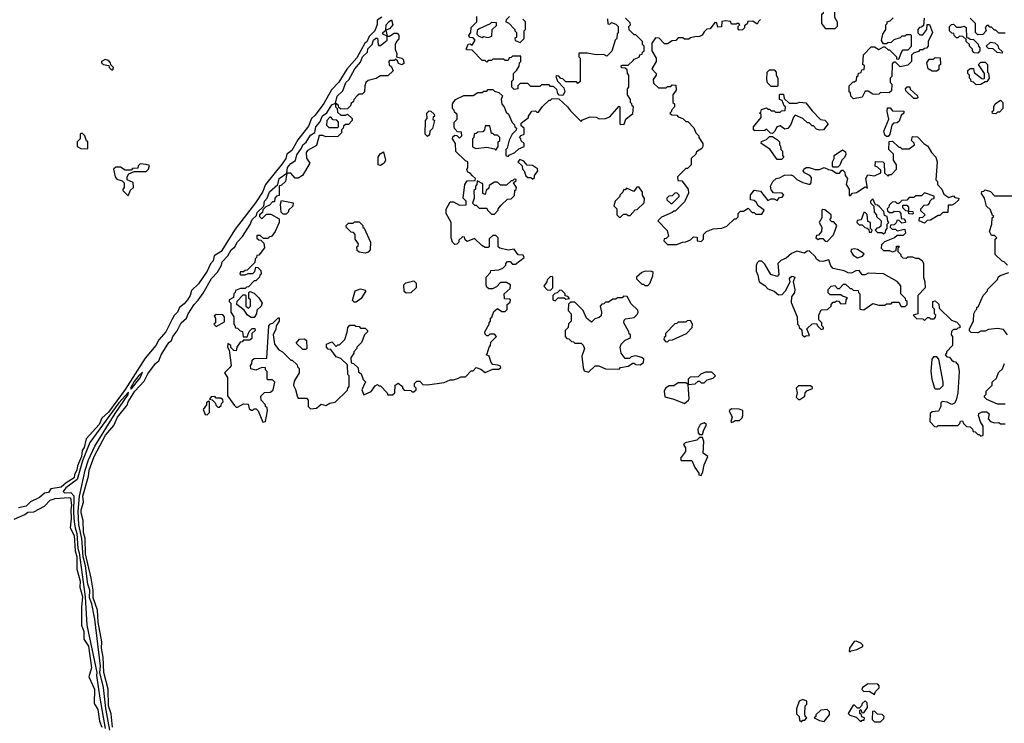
# Model space of a CAD drawing. Extents: x 2889633 to 3052318, y 540750 to 918690.
# Tile 362 of 656: x 2944452 to 2950930, y 774770 to 779399. Entities that reach past the tile are written whole.
import ezdxf

# ---------------------------------------------------------------- set-up
doc = ezdxf.new("R2010")
doc.units = 0

msp = doc.modelspace()

# ---------------------------------------------------------------- linework, layer by layer
at = {"layer": '0CON02XD'}
for points in [[(2949815, 779340), (2949755, 779340), (2949730, 779375), (2949730, 779435), (2949740, 779445), (2949740, 779465), (2949758.3, 779481.7), (2949791.7, 779558.3), (2949805, 779570), (2949810, 779565), (2949812.5, 779415), (2949830, 779385), (2949830, 779355), (2949815, 779340)], [(2946834.1, 779415.9), (2946803.3, 779395), (2946803, 779367), (2946787.5, 779325), (2946751.7, 779288.3), (2946736.4, 779253.6), (2946722.5, 779245), (2946670.7, 779149.3), (2946605, 779073.3), (2946551.5, 778988.5), (2946502.5, 778937.5), (2946451.9, 778848.1), (2946395, 778770), (2946371.7, 778748.3), (2946352.1, 778697.9), (2946281.2, 778608.8), (2946241.7, 778538.3), (2946210, 778515), (2946202, 778485), (2946179.1, 778450.9), (2946070, 778315), (2946049.2, 778265), (2946003.8, 778195), (2945869.7, 778020.3), (2945776.5, 777873.5), (2945731.2, 777845), (2945725, 777812.5), (2945707.7, 777792.3), (2945686, 777745), (2945628.6, 777661.4), (2945582.5, 777617.5), (2945574, 777585), (2945555.8, 777555), (2945535, 777529.2), (2945504.2, 777505.8), (2945490, 777475), (2945467.7, 777452.3), (2945453.8, 777425), (2945413.1, 777345), (2945367.8, 777292.2), (2945348.6, 777255), (2945277.5, 777172.5), (2945145, 776966), (2945035, 776818), (2944992.7, 776777.3), (2944974, 776735), (2944888.8, 776641.2), (2944875.7, 776585), (2944863.8, 776565), (2944857.8, 776525), (2944832.9, 776465), (2944828.5, 776435), (2944812.3, 776407.7), (2944810.8, 776385), (2944757.4, 776352.6), (2944725, 776322.9), (2944657.7, 776312.3), (2944640.7, 776289.3), (2944615, 776283.3), (2944582.5, 776255), (2944523.9, 776226.1), (2944495, 776198.8), (2944445, 776187.5)], [(2946883, 779387), (2946898.3, 779398.3), (2946907.5, 779365), (2946885, 779340), (2946860, 779330), (2946870, 779290), (2946885, 779290), (2946915, 779310), (2946935, 779310), (2946947, 779297), (2946947, 779273), (2946930, 779255), (2946922.5, 779235), (2946922.5, 779205), (2946932.5, 779175), (2946930, 779155), (2946966.4, 779146.4), (2946977.5, 779135), (2946978.3, 779111.7), (2946965, 779102.5), (2946945, 779110), (2946938.3, 779128.3), (2946925, 779140), (2946915, 779130), (2946885, 779130), (2946880, 779125), (2946883, 779103), (2946898.3, 779088.3), (2946908.3, 779061.7), (2946875, 779030), (2946825, 779030), (2946797, 779013), (2946745, 779000), (2946730, 778985), (2946722.5, 778965), (2946720, 778925), (2946705, 778910), (2946685, 778910), (2946671.7, 778898.3), (2946650, 778875), (2946648.3, 778861.7), (2946631.7, 778848.3), (2946628.3, 778831.7), (2946608.3, 778811.7), (2946565, 778810), (2946551.7, 778821.7), (2946550, 778835), (2946530, 778850), (2946530, 778825), (2946540, 778815), (2946541.7, 778791.7), (2946565, 778770), (2946595, 778770), (2946608.3, 778778.3), (2946638.3, 778748.3), (2946640, 778735), (2946615, 778710), (2946595, 778710), (2946581.7, 778698.3), (2946580, 778685), (2946570, 778675), (2946570, 778655), (2946545, 778630), (2946465, 778627.5), (2946447, 778637), (2946421.7, 778638.3), (2946405, 778572.5), (2946345, 778537.5), (2946337.5, 778525), (2946338.3, 778488.3), (2946360, 778455), (2946312.5, 778375), (2946285, 778357.5), (2946265, 778357.5), (2946235, 778390), (2946210, 778390), (2946200, 778335), (2946175, 778310), (2946160, 778305), (2946158.3, 778241.7), (2946141.7, 778238.3), (2946130, 778225), (2946128.3, 778201.7), (2946115, 778200), (2946095, 778180), (2946071.7, 778168.3), (2946051.7, 778148.3), (2946048.3, 778131.7), (2946030, 778115), (2946030, 778105), (2946045, 778090), (2946075, 778120), (2946105, 778120), (2946158.3, 778088.3), (2946160, 778065), (2946132.5, 778005), (2946108.3, 777971.7), (2946095, 777970), (2946085, 777960), (2946055, 777960), (2946035, 777980), (2946011.7, 777978.3), (2946011.7, 777961.7), (2946025, 777950), (2946038.3, 777948.3), (2946058.3, 777928.3), (2946061.7, 777898.3), (2946035, 777860), (2946025, 777850), (2946011.7, 777848.3), (2946010, 777835), (2946000, 777825), (2945998.3, 777801.7), (2945948.3, 777751.7), (2945935, 777750), (2945925, 777740), (2945905, 777740), (2945900, 777725), (2945905, 777720), (2945935, 777720), (2945955, 777730), (2945985, 777730), (2945998.3, 777741.7), (2946005, 777770), (2946018.3, 777768.3), (2946038.3, 777748.3), (2946040, 777725), (2946031.7, 777718.3), (2946030, 777705), (2946005, 777680), (2945995, 777680), (2945958.3, 777641.7), (2945945, 777640), (2945935, 777630), (2945905, 777630), (2945871.7, 777618.3), (2945870, 777605), (2945860, 777595), (2945858.3, 777571.7), (2945830, 777555), (2945830, 777545), (2945840, 777535), (2945840, 777475), (2945860, 777445), (2945860, 777395), (2945868.3, 777388.3), (2945871.7, 777371.7), (2945885, 777370), (2945901.7, 777351.7), (2945918.3, 777348.3), (2945921.7, 777311.7), (2945948.3, 777311.7), (2945961.7, 777348.3), (2945981.7, 777368.3), (2945998.3, 777368.3), (2946000, 777355), (2945980, 777335), (2945978.3, 777301.7), (2945965, 777290), (2945925, 777290), (2945915, 777280), (2945901.7, 777278.3), (2945880, 777245), (2945875, 777220), (2945861.7, 777221.7), (2945841.7, 777241.7), (2945840, 777255), (2945821.7, 777268.3), (2945820, 777245), (2945830, 777225), (2945842.5, 777125), (2945835, 777110), (2945800, 777075), (2945820, 777045), (2945820, 776925), (2945865, 776860), (2945875, 776850), (2945885, 776850), (2945925, 776872.5), (2945955, 776870), (2945961.7, 776841.7), (2945975, 776830), (2945985, 776830), (2945995, 776840), (2946008.3, 776838.3), (2946020, 776825), (2946051.7, 776751.7), (2946070, 776755), (2946082.5, 776825), (2946080, 776845), (2946070, 776855), (2946070, 776865), (2946040, 776895), (2946038.3, 776921.7), (2946063, 776947), (2946101.7, 776948.3), (2946120, 776965), (2946130, 777015), (2946115, 777030), (2946085, 777030), (2946080, 777035), (2946080, 777085), (2946070, 777095), (2946068.3, 777108.3), (2946045, 777110), (2946005, 777092.5), (2945971.7, 777101.7), (2945970, 777125), (2945980, 777135), (2945981.7, 777158.3), (2945995, 777170), (2946078.3, 777171.7), (2946090, 777385), (2946101.7, 777398.3), (2946118.3, 777401.7), (2946151.7, 777438.3), (2946158.3, 777438.3), (2946160, 777415), (2946140, 777385), (2946137, 777363), (2946120, 777325), (2946127.5, 777265), (2946157, 777227), (2946180, 777215), (2946235, 777160), (2946245, 777160), (2946278.3, 777128.3), (2946280, 777115), (2946290, 777105), (2946290, 777075), (2946258.3, 777021.7), (2946253, 776993), (2946267, 776967), (2946280, 776915), (2946285, 776910), (2946338.3, 776908.3), (2946350, 776895), (2946350, 776855), (2946365, 776840), (2946405, 776842.5), (2946435, 776870), (2946465, 776860), (2946493, 776877), (2946527, 776883), (2946608.3, 776961.7), (2946610, 776975), (2946620, 776985), (2946620, 777055), (2946610, 777065), (2946608.3, 777128.3), (2946565, 777170), (2946535, 777180), (2946498.3, 777228.3), (2946481.7, 777231.7), (2946470, 777245), (2946470, 777265), (2946505, 777280), (2946535, 777250), (2946545, 777260), (2946555, 777260), (2946590, 777295), (2946607, 777343), (2946610, 777375), (2946625, 777390), (2946655, 777390), (2946663, 777383), (2946685, 777380), (2946695, 777370), (2946725, 777370), (2946740, 777355), (2946740, 777345), (2946720, 777325), (2946700, 777275), (2946670, 777245), (2946670, 777235), (2946650, 777215), (2946650, 777205), (2946630, 777175), (2946631.7, 777141.7), (2946648.3, 777138.3), (2946678.3, 777108.3), (2946681.7, 777081.7), (2946698.3, 777068.3), (2946711.7, 777031.7), (2946730, 777015), (2946721.7, 777008.3), (2946702.5, 776965), (2946715, 776930), (2946765, 776952.5), (2946790.7, 776989.3), (2946805, 777000), (2946815, 776990), (2946825, 776990), (2946870, 776945), (2946875, 776930), (2946905, 776930), (2946920, 776945), (2946922.5, 776995), (2946943, 777007), (2946970, 776985), (2946970, 776975), (2946981.7, 776961.7), (2947025, 776960), (2947035, 776950), (2947045, 776950), (2947060, 776965), (2947060, 776975), (2947050, 776985), (2947050, 777005), (2947065, 777020), (2947085, 777020), (2947105, 777000), (2947135, 776997.5), (2947245, 777012.5), (2947285, 777030), (2947305, 777030), (2947338.3, 777041.7), (2947355, 777050), (2947385, 777050), (2947421.7, 777088.3), (2947435, 777090), (2947455, 777110), (2947485, 777100), (2947515, 777077.5), (2947565, 777100), (2947605, 777100), (2947618.3, 777111.7), (2947615, 777120), (2947597, 777127), (2947565, 777130), (2947553, 777143), (2947540, 777185), (2947520, 777195), (2947528.3, 777201.7), (2947540, 777245), (2947550, 777255), (2947551.7, 777278.3), (2947590, 777315), (2947575, 777330), (2947545, 777330), (2947535, 777320), (2947525, 777320), (2947515, 777330), (2947512.5, 777345), (2947540, 777395), (2947540, 777405), (2947550, 777415), (2947550, 777435), (2947558.3, 777441.7), (2947571.7, 777478.3), (2947595, 777500), (2947625, 777480), (2947645, 777480), (2947658.3, 777491.7), (2947660, 777525), (2947678.3, 777541.7), (2947680, 777555), (2947675, 777560), (2947641.7, 777561.7), (2947640, 777595), (2947678.3, 777631.7), (2947680, 777655), (2947655, 777670), (2947615, 777670), (2947588.3, 777641.7), (2947561.7, 777628.3), (2947538.3, 777628.3), (2947525, 777640), (2947520, 777655), (2947520, 777705), (2947550, 777735), (2947551.7, 777748.3), (2947605, 777752.5), (2947630, 777765), (2947650, 777785), (2947650, 777795), (2947661.7, 777808.3), (2947678.3, 777808.3), (2947695, 777790), (2947715, 777790), (2947770, 777835), (2947765, 777850), (2947731.7, 777851.7), (2947705, 777890), (2947665, 777882.5), (2947610, 777895), (2947600, 777905), (2947600, 777965), (2947585, 777980), (2947565, 777980), (2947541.7, 777958.3), (2947540, 777905), (2947535, 777900), (2947515, 777900), (2947493, 777913), (2947445, 777960), (2947395, 777940), (2947381.7, 777951.7), (2947378.3, 777968.3), (2947365, 777970), (2947341.7, 777948.3), (2947340, 777935), (2947328.3, 777921.7), (2947315, 777920), (2947300, 777935), (2947290, 777965), (2947290, 778065), (2947257.5, 778125), (2947258.3, 778151.7), (2947285, 778200), (2947305, 778200), (2947345, 778180), (2947388.3, 778181.7), (2947390, 778205), (2947370, 778225), (2947380, 778315), (2947395, 778340), (2947448.3, 778341.7), (2947450, 778355), (2947431.7, 778371.7)], [(2947431.7, 778371.7), (2947415, 778390), (2947400, 778395), (2947393, 778413), (2947400, 778425), (2947400, 778465), (2947385, 778470), (2947321.7, 778531.7), (2947320, 778585), (2947300, 778615), (2947301.7, 778628.3), (2947315, 778640), (2947328.3, 778638.3), (2947345, 778620), (2947360, 778635), (2947358.3, 778658.3), (2947331.7, 778661.7), (2947313, 778683), (2947310, 778695), (2947310, 778725), (2947330, 778745), (2947330, 778775), (2947311.7, 778791.7), (2947310, 778805), (2947300, 778815), (2947300, 778845), (2947320, 778875), (2947375, 778900), (2947435, 778900), (2947465, 778920), (2947495, 778920), (2947505, 778930), (2947525, 778930), (2947535, 778940), (2947565, 778940), (2947575, 778930), (2947605, 778920), (2947628.3, 778898.3), (2947620, 778875), (2947623, 778843), (2947640, 778825), (2947651.7, 778791.7), (2947668.3, 778778.3), (2947691.7, 778721.7), (2947708.3, 778708.3), (2947710, 778695), (2947720, 778685), (2947718.3, 778671.7), (2947693, 778647), (2947673, 778607), (2947660, 778555), (2947650, 778545), (2947650, 778505), (2947665, 778500), (2947671.7, 778508.3), (2947710, 778525), (2947735, 778550), (2947770, 778565), (2947770, 778585), (2947751.7, 778601.7), (2947750, 778615), (2947740, 778625), (2947751.7, 778638.3), (2947770, 778645), (2947770, 778685), (2947751.7, 778701.7), (2947751.7, 778718.3), (2947800, 778755), (2947800, 778765), (2947821.7, 778798.3), (2947845, 778800), (2947855, 778790), (2947865, 778790), (2947891.7, 778828.3), (2947935, 778870), (2947945, 778870), (2947955, 778880), (2947998.3, 778878.3), (2948056.4, 778826.4), (2948075, 778800), (2948145, 778730), (2948155, 778740), (2948205, 778760), (2948245, 778757.5), (2948265, 778747.5), (2948305, 778750), (2948335, 778760), (2948395, 778830), (2948400, 778825), (2948400, 778715), (2948405, 778710), (2948428.3, 778711.7), (2948440, 778745), (2948487, 778783), (2948490, 778825), (2948481.7, 778831.7), (2948480, 778845), (2948470, 778855), (2948470, 778875), (2948450, 778905), (2948450, 778945), (2948460, 778955), (2948460, 779035), (2948450, 779045), (2948448.3, 779068.3), (2948435, 779080), (2948411.7, 779081.7), (2948410, 779095), (2948415, 779100), (2948455, 779100), (2948488.3, 779131.7), (2948495, 779140), (2948528.3, 779151.7), (2948531.7, 779168.3), (2948548.3, 779171.7), (2948550, 779185), (2948560, 779195), (2948560, 779225), (2948550, 779235), (2948550, 779255), (2948505, 779300), (2948495, 779300), (2948461.7, 779331.7), (2948460, 779355), (2948470, 779365), (2948468.3, 779378.3), (2948438.3, 779408.3)], [(2948320, 779405), (2948321.7, 779371.7), (2948335, 779370), (2948345, 779380), (2948375, 779370), (2948390, 779355), (2948390, 779315), (2948383, 779307), (2948380, 779275), (2948370, 779265), (2948347, 779193), (2948315, 779160), (2948295, 779170), (2948245, 779167.5), (2948185, 779180), (2948131.7, 779178.3), (2948130, 779155), (2948140, 779145), (2948138.3, 778991.7), (2948125, 778980), (2948115, 778990), (2948045, 778990), (2948025, 779010), (2948011.7, 779011.7), (2947998.3, 779028.3), (2947985, 779030), (2947980, 779025), (2947990, 778995), (2948031.7, 778951.7), (2948037.5, 778925), (2948025, 778900), (2948001.7, 778901.7), (2947992.5, 778912.5), (2947985, 778940), (2947965, 778960), (2947945, 778960), (2947935, 778970), (2947885, 778970), (2947875, 778960), (2947815, 778960), (2947795, 778980), (2947745, 778980), (2947730, 778965), (2947730, 778945), (2947705, 778940), (2947690, 778955), (2947690, 778995), (2947700, 779005), (2947700, 779045), (2947720, 779065), (2947737, 779093), (2947740, 779115), (2947750, 779125), (2947748.3, 779158.3), (2947695, 779160), (2947685, 779150), (2947671.7, 779148.3), (2947665, 779130), (2947645, 779130), (2947635, 779140), (2947565, 779140), (2947555, 779130), (2947535, 779130), (2947525, 779120), (2947515, 779130), (2947495, 779130), (2947428.3, 779198.3), (2947395, 779200), (2947390, 779205), (2947401.7, 779238.3), (2947415, 779240), (2947428.3, 779231.7), (2947447.5, 779265), (2947435, 779280), (2947411.7, 779281.7), (2947407.5, 779295), (2947420, 779315), (2947421.7, 779348.3), (2947460, 779385), (2947460, 779420)], [(2947675, 779420), (2947651.7, 779398.3), (2947650, 779385), (2947668.3, 779378.3), (2947710, 779335), (2947710, 779325), (2947720, 779315), (2947720, 779285), (2947710, 779275), (2947711.7, 779261.7), (2947745, 779250), (2947770, 779275), (2947770, 779325), (2947780, 779335), (2947780, 779385), (2947761.7, 779401.7)], [(2949325, 779400), (2949311.7, 779388.3), (2949305, 779370), (2949275, 779390), (2949241.7, 779388.3), (2949238.3, 779371.7), (2949221.7, 779358.3), (2949220, 779345), (2949207, 779333), (2949185, 779330), (2949180, 779335), (2949180, 779355), (2949190, 779365), (2949177, 779377), (2949165, 779370), (2949135, 779370), (2949128.3, 779388.3), (2949095, 779392.5), (2949071.7, 779388.3), (2949068.3, 779351.7), (2949045, 779350), (2949038.3, 779378.3), (2949025, 779380), (2948995, 779340), (2948973, 779337), (2948955, 779320), (2948943, 779297), (2948925, 779287.5), (2948893, 779287), (2948865, 779280), (2948855, 779270), (2948825, 779270), (2948815, 779280), (2948785, 779280), (2948768.3, 779261.7), (2948745, 779260), (2948715, 779240), (2948695, 779240), (2948658.3, 779278.3), (2948635, 779280), (2948610, 779245), (2948610, 779195), (2948640, 779145), (2948640, 779125), (2948610, 779075), (2948640, 779045), (2948640, 779035), (2948620, 779005), (2948621.7, 778981.7), (2948655, 778950), (2948705, 778950), (2948715, 778960), (2948735, 778960), (2948745, 778970), (2948768.3, 778968.3), (2948770, 778935), (2948750, 778905), (2948750, 778855), (2948760, 778845), (2948760, 778825), (2948740, 778805), (2948740, 778795), (2948730, 778785), (2948742.5, 778772.5), (2948775, 778770), (2948785, 778760), (2948815, 778750), (2948835, 778730), (2948848.3, 778728.3), (2948888.3, 778688.3), (2948900, 778655), (2948920, 778635), (2948920, 778625), (2948947.5, 778585), (2948947.5, 778565), (2948939.3, 778550.7), (2948905, 778530), (2948900, 778515), (2948870, 778485), (2948870, 778445), (2948845, 778420), (2948835, 778420), (2948780, 778365), (2948781.7, 778341.7), (2948808.3, 778338.3), (2948850, 778285), (2948851.7, 778258.3), (2948825, 778200), (2948765, 778140), (2948755, 778140), (2948745, 778130), (2948675, 778100), (2948650, 778075), (2948711.7, 778011.7), (2948720, 777975), (2948705, 777960), (2948691.7, 777958.3), (2948690, 777945), (2948715, 777920), (2948775, 777920), (2948813.6, 777936.4), (2948835, 777937.5), (2948865, 777950), (2948885, 777970), (2948908.3, 777968.3), (2948910, 777945), (2948935, 777940), (2948950, 777955), (2948950, 777985), (2948970, 778005), (2949015, 778022.5), (2949071.7, 778028.3), (2949105, 778040), (2949155, 778090), (2949165, 778090), (2949178.3, 778101.7), (2949180, 778125), (2949195, 778140), (2949215, 778140), (2949245, 778160), (2949271.7, 778131.7), (2949285, 778130), (2949295, 778120), (2949335, 778120), (2949350, 778145), (2949310, 778175), (2949298.3, 778198.3), (2949285, 778210), (2949260, 778215), (2949260, 778245), (2949285, 778277.5), (2949325, 778270), (2949375, 778210), (2949395, 778220), (2949415, 778220), (2949435, 778210), (2949451.7, 778228.3), (2949468.3, 778231.7), (2949480, 778245), (2949468.3, 778258.3), (2949410.7, 778260.7), (2949395, 778280), (2949392.5, 778305), (2949407.5, 778335), (2949430, 778355), (2949451.7, 778358.3), (2949483, 778377), (2949525, 778377.5), (2949541.7, 778371.7), (2949565, 778347.5), (2949605, 778327.5), (2949650, 778315), (2949660, 778325), (2949661.7, 778361.7), (2949650, 778375), (2949615, 778392.5), (2949607.5, 778405), (2949610, 778415), (2949627, 778427), (2949645, 778427.5), (2949685, 778412.5), (2949715, 778412.5), (2949745, 778427.5), (2949773, 778413), (2949795, 778410), (2949825, 778390), (2949845, 778390), (2949861.7, 778408.3), (2949868.3, 778408.3), (2949880, 778395), (2949883, 778373), (2949897.5, 778355), (2949890, 778315), (2949910, 778285), (2949910, 778245), (2949915, 778240), (2949931.7, 778258.3), (2949957, 778263), (2950015, 778300), (2950030, 778290), (2950020, 778355), (2950031.7, 778378.3), (2950075, 778372.5), (2950118.3, 778391.7), (2950118.3, 778408.3), (2950095, 778430), (2950080, 778435), (2950083, 778467), (2950130, 778465), (2950140, 778455), (2950141.7, 778391.7), (2950165, 778370), (2950175, 778380), (2950188.3, 778381.7), (2950220, 778415), (2950220, 778445), (2950200, 778475), (2950200, 778515), (2950170, 778545), (2950171.7, 778598.3), (2950195, 778600), (2950235, 778560), (2950245, 778560), (2950255, 778550), (2950305, 778550), (2950340, 778575), (2950337, 778587), (2950320, 778605), (2950325, 778630), (2950358.3, 778628.3), (2950400, 778585), (2950426.4, 778566.4), (2950450, 778525), (2950480, 778495), (2950487.5, 778465), (2950480, 778345), (2950490, 778335), (2950490, 778315), (2950520, 778285), (2950531.7, 778251.7), (2950565, 778230), (2950595, 778240), (2950605, 778230), (2950630, 778225)], [(2950401.7, 779408.3), (2950398.3, 779361.7), (2950385, 779350), (2950371.7, 779348.3), (2950360, 779335), (2950361.7, 779311.7), (2950375, 779300), (2950395, 779300), (2950420, 779335), (2950421.7, 779368.3), (2950438.3, 779368.3), (2950457.5, 779315), (2950430, 779255), (2950430, 779225), (2950418.3, 779211.7), (2950405, 779210), (2950395, 779200), (2950375, 779200), (2950365, 779190), (2950331.7, 779178.3), (2950320, 779165), (2950320, 779125), (2950295, 779100), (2950245, 779090), (2950215, 779120), (2950205, 779120), (2950191.7, 779108.3), (2950190, 779025), (2950180, 779015), (2950180, 778985), (2950190, 778975), (2950188.3, 778931.7), (2950171.7, 778918.3), (2950115, 778920), (2950105, 778910), (2950085, 778907.5), (2950065, 778910), (2950035, 778930), (2950015, 778930), (2949995, 778890), (2949938.3, 778878.3), (2949920, 778895), (2949917, 778917), (2949910, 778925), (2949910, 778965), (2949935, 778990), (2949945, 778990), (2949958.3, 779001.7), (2949960, 779025), (2949968.3, 779031.7), (2949971.7, 779048.3), (2949988.3, 779051.7), (2949991.7, 779068.3), (2950008.3, 779071.7), (2950010, 779095), (2950000, 779105), (2950003, 779167), (2950055, 779220), (2950075, 779220), (2950105, 779202.5), (2950135, 779220), (2950145, 779220), (2950165, 779200), (2950175, 779200), (2950220, 779155), (2950221.7, 779141.7), (2950235, 779140), (2950255, 779190), (2950265, 779200), (2950298.3, 779201.7), (2950320, 779225), (2950320, 779295), (2950315, 779300), (2950285, 779300), (2950275, 779290), (2950255, 779290), (2950245, 779280), (2950203, 779267), (2950185, 779250), (2950163, 779247), (2950155, 779240), (2950135, 779240), (2950123, 779263), (2950130, 779305), (2950150, 779335), (2950150, 779365), (2950160, 779375), (2950160, 779385), (2950178.3, 779391.7), (2950198.3, 779411.7)], [(2950935, 779310), (2950895, 779310), (2950875, 779330), (2950865, 779330), (2950845, 779350), (2950835, 779350), (2950825, 779360), (2950815, 779360), (2950803, 779347), (2950810, 779325), (2950788.3, 779301.7), (2950755, 779300), (2950740, 779315), (2950740, 779375), (2950705, 779410)], [(2945062.9, 774745), (2945053, 774833), (2945035.8, 774885), (2945034, 774995), (2945006.4, 775103.6), (2945002, 775205), (2944990.8, 775265), (2944992.5, 775305), (2944967.1, 775435), (2944963.8, 775515), (2944934.2, 775595.8), (2944934.4, 775645), (2944922.5, 775725), (2944885.7, 775885), (2944882.2, 775985), (2944872.2, 776025), (2944868.8, 776105), (2944855.7, 776155), (2944855.6, 776175), (2944870.8, 776225), (2944867.1, 776265), (2944904.1, 776395.9), (2944908.8, 776435), (2944942, 776525), (2945016.2, 776665), (2945070.7, 776729.3), (2945094.3, 776785), (2945158, 776862), (2945166.2, 776885), (2945210, 776955), (2945270, 777020), (2945295, 777070), (2945345, 777136.7), (2945367.5, 777155), (2945383.3, 777195), (2945433.8, 777275), (2945450.7, 777289.3), (2945460, 777315), (2945488.6, 777351.4), (2945515, 777403.8), (2945548.8, 777435), (2945560, 777465), (2945598.8, 777525), (2945627, 777553), (2945659.2, 777600.8), (2945713.4, 777696.6), (2945752.3, 777737.7), (2945780, 777785), (2945785, 777806.7), (2945821.2, 777845), (2945843.8, 777885), (2945867.5, 777905), (2945885, 777937.5), (2945917, 777973), (2945968.3, 778051.7), (2945981.2, 778085), (2946009.3, 778110.7), (2946015, 778130), (2946058.3, 778171.7), (2946063.3, 778205), (2946080, 778225), (2946095, 778266.7), (2946150, 778315), (2946160, 778355), (2946210, 778390), (2946214.1, 778425.9), (2946235, 778452.5), (2946266.7, 778473.3), (2946275, 778510), (2946306.2, 778553.8), (2946314.2, 778575.8), (2946336, 778594), (2946365, 778640), (2946393, 778657), (2946400, 778695), (2946427.5, 778725), (2946445, 778767.5), (2946473, 778787), (2946505, 778840), (2946530, 778850), (2946540, 778895), (2946578.3, 778931.7), (2946597.5, 778985), (2946616.7, 779003.3), (2946657.5, 779075), (2946695, 779120), (2946707.5, 779155), (2946740, 779185), (2946743, 779207), (2946770, 779235), (2946780, 779265), (2946795, 779277.5), (2946806.7, 779276.7), (2946810, 779235), (2946815, 779230), (2946825, 779230), (2946870, 779265), (2946870, 779290), (2946840, 779305), (2946840, 779315), (2946860, 779330), (2946863.3, 779365), (2946883, 779387)], [(2947535, 779282.5), (2947558.3, 779291.7), (2947560, 779335), (2947588.3, 779361.7), (2947588.3, 779378.3), (2947555, 779380), (2947548.3, 779371.7), (2947475, 779340), (2947461.7, 779328.3), (2947460, 779305), (2947471.7, 779291.7), (2947495, 779282.5), (2947502.5, 779287.5), (2947535, 779282.5)], [(2950755, 779180), (2950731.7, 779181.7), (2950720, 779195), (2950720, 779205), (2950700, 779225), (2950700, 779235), (2950680, 779255), (2950678.3, 779268.3), (2950657.5, 779287.5), (2950635, 779290), (2950625, 779280), (2950615, 779280), (2950600, 779295), (2950598.3, 779308.3), (2950585, 779310), (2950570, 779325), (2950570, 779355), (2950581.7, 779368.3), (2950595, 779370), (2950615, 779350), (2950645, 779350), (2950665, 779357.5), (2950678.3, 779348.3), (2950681.7, 779281.7), (2950695, 779280), (2950705, 779270), (2950728.3, 779268.3), (2950758.3, 779238.3), (2950760, 779225), (2950770, 779215), (2950770, 779195), (2950755, 779180)], [(2950915, 779180), (2950883, 779183), (2950857, 779207), (2950825, 779210), (2950810, 779225), (2950838.3, 779251.7), (2950867, 779247), (2950888.3, 779228.3), (2950891.7, 779211.7), (2950918.3, 779188.3), (2950915, 779180)], [(2945065, 779070), (2945070, 779085), (2945051.7, 779101.7), (2945050, 779115), (2945035, 779130), (2945015, 779137.5), (2944990, 779125), (2944990, 779115), (2945000, 779105), (2945038.3, 779098.3), (2945040, 779085), (2945055, 779070), (2945065, 779070)], [(2950485, 779060), (2950455, 779060), (2950430, 779075), (2950420, 779115), (2950435, 779140), (2950465, 779140), (2950475, 779150), (2950508.3, 779148.3), (2950510, 779105), (2950500, 779095), (2950498.3, 779071.7), (2950485, 779060)], [(2950745, 778970), (2950728.3, 778988.3), (2950711.7, 778991.7), (2950710, 779005), (2950700, 779015), (2950700, 779035), (2950690, 779045), (2950690, 779065), (2950705, 779077.5), (2950728.3, 779078.3), (2950731.7, 779051.7), (2950781.7, 779011.7), (2950795, 779010), (2950800, 779015), (2950800, 779045), (2950760, 779105), (2950775, 779120), (2950805, 779120), (2950820, 779105), (2950820, 779055), (2950827, 779047), (2950830, 779015), (2950815, 778990), (2950805, 778990), (2950775, 778972.5), (2950745, 778970)], [(2949435, 778960), (2949395, 778960), (2949373, 778983), (2949367.5, 779005), (2949370, 779055), (2949385, 779070), (2949415, 779070), (2949430, 779055), (2949430, 779035), (2949440, 779015), (2949440, 778965), (2949435, 778960)], [(2950355, 778880), (2950335, 778880), (2950281.7, 778931.7), (2950280, 778945), (2950291.7, 778958.3), (2950308.3, 778958.3), (2950311.7, 778941.7), (2950358.3, 778898.3), (2950360, 778885), (2950355, 778880)], [(2949405, 778650), (2949391.7, 778651.7), (2949365, 778680), (2949355, 778670), (2949288.3, 778668.3), (2949280, 778675), (2949280, 778695), (2949330, 778755), (2949330, 778775), (2949320, 778785), (2949328.3, 778791.7), (2949331.7, 778808.3), (2949365, 778820), (2949375, 778810), (2949385, 778810), (2949395, 778800), (2949415, 778800), (2949425, 778790), (2949455, 778790), (2949465, 778800), (2949488.3, 778801.7), (2949490, 778825), (2949481.7, 778831.7), (2949468.3, 778868.3), (2949450, 778875), (2949450, 778905), (2949455, 778910), (2949478.3, 778908.3), (2949481.7, 778881.7), (2949515, 778850), (2949565, 778850), (2949585, 778857.5), (2949625, 778852.5), (2949665, 778800), (2949721.7, 778741.7), (2949748.3, 778738.3), (2949770, 778715), (2949740, 778675), (2949713, 778673), (2949695, 778680), (2949675, 778700), (2949665, 778700), (2949645, 778720), (2949635, 778720), (2949605, 778750), (2949555, 778770), (2949543, 778757), (2949525, 778710), (2949506.4, 778683.6), (2949485, 778680), (2949455, 778700), (2949443, 778697), (2949430.7, 778689.3), (2949420, 778665), (2949405, 778650)], [(2950165, 778630), (2950155, 778630), (2950145, 778640), (2950137.5, 778665), (2950170, 778745), (2950160, 778795), (2950161.7, 778818.3), (2950178.3, 778818.3), (2950195, 778800), (2950268.3, 778798.3), (2950270, 778785), (2950251.7, 778768.3), (2950238.3, 778731.7), (2950225, 778720), (2950201.7, 778718.3), (2950190, 778705), (2950177.5, 778645), (2950165, 778630)], [(2950875, 778780), (2950851.7, 778781.7), (2950850, 778795), (2950860, 778805), (2950860, 778825), (2950870, 778845), (2950905, 778870), (2950920, 778855), (2950920, 778815), (2950898.3, 778791.7), (2950885, 778790), (2950875, 778780)], [(2946545, 778690), (2946550, 778695), (2946550, 778725), (2946538.3, 778738.3), (2946515, 778740), (2946498.3, 778758.3), (2946491.7, 778758.3), (2946473, 778737), (2946470, 778705), (2946485, 778690), (2946545, 778690)], [(2947135, 778630), (2947120, 778645), (2947122.5, 778735), (2947131.7, 778748.3), (2947130, 778785), (2947145, 778800), (2947157, 778797), (2947178.3, 778778.3), (2947180, 778765), (2947171.7, 778758.3), (2947170, 778745), (2947180, 778735), (2947167, 778683), (2947150, 778665), (2947148.3, 778641.7), (2947135, 778630)], [(2947585, 778540), (2947600, 778565), (2947600, 778595), (2947610, 778605), (2947610, 778625), (2947595, 778640), (2947575, 778640), (2947565, 778650), (2947555, 778650), (2947545, 778700), (2947515, 778700), (2947510, 778675), (2947498.3, 778661.7), (2947465, 778660), (2947455, 778650), (2947441.7, 778648.3), (2947440, 778625), (2947430, 778615), (2947431.7, 778561.7), (2947452.5, 778552.5), (2947525, 778560), (2947575, 778550), (2947585, 778540)], [(2944895, 778550), (2944900, 778555), (2944900, 778595), (2944891.7, 778601.7), (2944880, 778635), (2944865, 778650), (2944855, 778650), (2944850, 778645), (2944850, 778615), (2944830, 778595), (2944830, 778565), (2944855, 778552.5), (2944895, 778550)], [(2949465, 778480), (2949435, 778480), (2949386.4, 778546.4), (2949330, 778585), (2949331.7, 778598.3), (2949365, 778610), (2949385, 778630), (2949405, 778630), (2949438.3, 778608.3), (2949450, 778595), (2949450, 778575), (2949458.3, 778568.3), (2949460, 778545), (2949470, 778535), (2949470, 778505), (2949480, 778495), (2949465, 778480)], [(2946825, 778440), (2946810, 778445), (2946810, 778495), (2946823.6, 778516.4), (2946845, 778530), (2946857.5, 778475), (2946850, 778455), (2946825, 778440)], [(2949835, 778430), (2949805, 778430), (2949800, 778435), (2949800, 778465), (2949810, 778485), (2949810, 778505), (2949865, 778542.5), (2949885, 778530), (2949887, 778513), (2949878.3, 778491.7), (2949860, 778475), (2949848.3, 778441.7), (2949835, 778430)], [(2945165, 778240), (2945181.7, 778278.3), (2945200, 778295), (2945198.3, 778328.3), (2945160, 778345), (2945160, 778365), (2945170, 778385), (2945205, 778400), (2945285, 778400), (2945300, 778415), (2945305, 778440), (2945285, 778447.5), (2945245, 778450), (2945231.7, 778438.3), (2945228.3, 778421.7), (2945195, 778420), (2945185, 778410), (2945145, 778410), (2945115, 778430), (2945085, 778430), (2945070, 778415), (2945080, 778365), (2945090.7, 778350.7), (2945125, 778340), (2945140, 778325), (2945140, 778295), (2945130, 778285), (2945130, 778275), (2945165, 778240)], [(2947825, 778350), (2947838.3, 778361.7), (2947840, 778375), (2947860, 778405), (2947858.3, 778418.3), (2947825, 778440), (2947791.7, 778441.7), (2947768.3, 778468.3), (2947741.7, 778478.3), (2947730, 778465), (2947758.3, 778438.3), (2947760, 778415), (2947770, 778405), (2947781.7, 778371.7), (2947795, 778360), (2947815, 778360), (2947825, 778350)], [(2947575, 778120), (2947600, 778145), (2947600, 778155), (2947620.7, 778179.3), (2947661.7, 778218.3), (2947685, 778220), (2947708.3, 778241.7), (2947710, 778275), (2947718.3, 778281.7), (2947720, 778295), (2947700, 778325), (2947718.3, 778341.7), (2947718.3, 778348.3), (2947705, 778350), (2947695, 778340), (2947685, 778340), (2947655, 778310), (2947615, 778310), (2947595, 778330), (2947575, 778330), (2947541.7, 778308.3), (2947538.3, 778291.7), (2947520, 778275), (2947515, 778250), (2947500, 778255), (2947498.3, 778318.3), (2947461.7, 778338.3), (2947460, 778315), (2947450, 778305), (2947450, 778285), (2947440, 778275), (2947442.5, 778225), (2947431.7, 778191.7), (2947445, 778180), (2947455, 778180), (2947475, 778160), (2947525, 778160), (2947530, 778145), (2947555, 778120), (2947575, 778120)], [(2948405, 778100), (2948425, 778120), (2948445, 778120), (2948455, 778110), (2948468.3, 778111.7), (2948501.7, 778148.3), (2948515, 778150), (2948560, 778195), (2948561.7, 778221.7), (2948550, 778245), (2948550, 778265), (2948525, 778300), (2948511.7, 778298.3), (2948491.7, 778268.3), (2948445, 778290), (2948435, 778280), (2948425, 778280), (2948420, 778265), (2948400, 778245), (2948400, 778235), (2948370, 778205), (2948360, 778175), (2948380, 778155), (2948380, 778115), (2948395, 778100), (2948405, 778100)], [(2948745, 778190), (2948790, 778235), (2948790, 778245), (2948775, 778260), (2948761.7, 778258.3), (2948745, 778240), (2948721.7, 778238.3), (2948710, 778225), (2948710, 778215), (2948735, 778190), (2948745, 778190)], [(2950630, 778225), (2950628.3, 778211.7), (2950605, 778190), (2950585, 778180), (2950560, 778180), (2950558.3, 778131.7), (2950525, 778130), (2950505, 778110), (2950495, 778110), (2950445, 778080), (2950421.7, 778078.3), (2950405, 778060), (2950370, 778075), (2950371.7, 778098.3), (2950395, 778100), (2950410, 778115), (2950381.7, 778141.7), (2950380, 778155), (2950401.7, 778178.3), (2950428.3, 778181.7), (2950438.3, 778191.7), (2950441.7, 778208.3), (2950455, 778220), (2950468.3, 778221.7), (2950468.3, 778238.3), (2950405, 778260), (2950385, 778240), (2950345, 778240), (2950335, 778230), (2950305, 778230), (2950288.3, 778211.7), (2950255, 778210), (2950235, 778190), (2950225, 778190), (2950215, 778200), (2950191.7, 778198.3), (2950171.7, 778178.3), (2950170, 778165), (2950160, 778155), (2950161.7, 778141.7), (2950175, 778130), (2950195, 778130), (2950205, 778140), (2950238.3, 778138.3), (2950250, 778125), (2950251.7, 778091.7), (2950268.3, 778088.3), (2950278.3, 778078.3), (2950280, 778065), (2950255, 778060), (2950238.3, 778078.3), (2950225, 778080), (2950218.3, 778061.7), (2950205, 778050), (2950181.7, 778048.3), (2950180, 778035), (2950191.7, 778021.7), (2950215, 778020), (2950225, 778010), (2950275, 778020), (2950280, 777995), (2950265, 777980), (2950225, 777980), (2950207, 777963), (2950141.7, 777938.3), (2950123, 777917), (2950120, 777895), (2950135, 777880), (2950175, 777880), (2950195, 777872.5), (2950218.3, 777881.7), (2950221.7, 777908.3), (2950235, 777910), (2950240, 777905), (2950230, 777895), (2950230, 777875), (2950250, 777855), (2950250, 777845), (2950261.7, 777831.7), (2950285, 777830), (2950295, 777840), (2950325, 777840), (2950345, 777830), (2950365, 777830), (2950390, 777815), (2950397.5, 777795), (2950397.5, 777705), (2950407.5, 777675), (2950410, 777635), (2950360, 777585), (2950360, 777465), (2950330, 777455), (2950353, 777433), (2950395, 777430), (2950405, 777420), (2950425, 777440), (2950435, 777440), (2950445, 777430), (2950468.3, 777431.7), (2950478.3, 777441.7), (2950480, 777455), (2950470, 777465), (2950470, 777495), (2950460, 777505), (2950460, 777545), (2950475, 777550), (2950498.3, 777528.3), (2950501.7, 777501.7), (2950581.7, 777421.7), (2950618.3, 777408.3), (2950638.3, 777388.3), (2950638.3, 777371.7), (2950625, 777370), (2950615, 777360), (2950595, 777360), (2950581.7, 777348.3), (2950580, 777325), (2950590, 777315), (2950590, 777255), (2950550, 777215), (2950550, 777205), (2950540, 777195), (2950551.7, 777181.7), (2950568.3, 777178.3), (2950581.7, 777161.7), (2950595, 777150), (2950608.3, 777148.3), (2950627, 777127), (2950632.5, 777085), (2950623.3, 776945), (2950613.3, 776895), (2950603, 776877), (2950585, 776867.5), (2950555, 776882.5), (2950521.7, 776888.3), (2950512.5, 776877.5), (2950512.5, 776855), (2950496.4, 776823.6), (2950455, 776820), (2950441.7, 776808.3), (2950440, 776755), (2950471.7, 776721.7), (2950485, 776720), (2950495, 776730), (2950625, 776730), (2950638.3, 776741.7), (2950641.7, 776758.3), (2950655, 776760), (2950661.7, 776741.7), (2950681.7, 776721.7), (2950705, 776720), (2950720, 776705), (2950725, 776690), (2950738.3, 776688.3), (2950755, 776670), (2950765, 776670), (2950775, 776660), (2950790, 776665), (2950790, 776725), (2950773, 776753), (2950760, 776795), (2950761.7, 776808.3), (2950785, 776820), (2950815, 776820), (2950830, 776805), (2950823, 776773), (2950840, 776755), (2950865, 776747.5), (2950895, 776750), (2950905, 776740), (2950935, 776740)], [(2950950, 777785), (2950930, 777805), (2950915, 777810), (2950870, 777855), (2950870, 777955), (2950880, 777965), (2950865, 777980), (2950845, 777980), (2950832.5, 778005), (2950847.5, 778055), (2950850, 778095), (2950860, 778105), (2950851.7, 778111.7), (2950838.3, 778148.3), (2950812.5, 778172.5), (2950800, 778225), (2950780, 778255), (2950781.7, 778268.3), (2950795, 778270), (2950805, 778280), (2950838.3, 778268.3), (2950865, 778240), (2951005, 778240)], [(2946205, 778120), (2946185, 778120), (2946172.5, 778132.5), (2946167.5, 778185), (2946175, 778210), (2946250, 778195), (2946248.3, 778171.7), (2946220, 778145), (2946220, 778135), (2946205, 778120)], [(2950135, 777990), (2950148.3, 778001.7), (2950150, 778015), (2950160, 778025), (2950160, 778055), (2950170, 778065), (2950163, 778073), (2950160, 778105), (2950141.7, 778111.7), (2950138.3, 778138.3), (2950108.3, 778168.3), (2950095, 778180), (2950081.7, 778181.7), (2950065, 778220), (2950050, 778205), (2950050, 778195), (2950071.7, 778171.7), (2950073, 778133), (2950090, 778115), (2950090, 778105), (2950120, 778075), (2950118.3, 778041.7), (2950105, 778030), (2950091.7, 778028.3), (2950080, 778015), (2950095, 778000), (2950125, 778000), (2950135, 777990)], [(2950325, 778120), (2950301.7, 778121.7), (2950300, 778140), (2950281.7, 778141.7), (2950261.7, 778161.7), (2950261.7, 778178.3), (2950288.3, 778178.3), (2950300, 778165), (2950300, 778140), (2950328.3, 778138.3), (2950330, 778125), (2950325, 778120)], [(2949765, 777940), (2949807, 777983), (2949827.5, 778045), (2949808.3, 778068.3), (2949795, 778070), (2949781.7, 778081.7), (2949790, 778095), (2949790, 778115), (2949748.3, 778148.3), (2949735, 778150), (2949730, 778145), (2949730, 778095), (2949712.5, 778065), (2949730, 778035), (2949727.5, 778005), (2949708.3, 777981.7), (2949695, 777980), (2949690, 777965), (2949705, 777952.5), (2949715, 777960), (2949735, 777960), (2949751.7, 777941.7), (2949765, 777940)], [(2950055, 778000), (2950060, 778015), (2950050, 778025), (2950050, 778065), (2950031.7, 778071.7), (2950027, 778117), (2950015, 778130), (2950005, 778130), (2949988.3, 778081.7), (2949961.7, 778078.3), (2949960, 778065), (2949975, 778050), (2949995, 778050), (2950011.7, 778031.7), (2950028.3, 778028.3), (2950038.3, 778018.3), (2950041.7, 778001.7), (2950055, 778000)], [(2946725, 777862.5), (2946685, 777870), (2946671.7, 777881.7), (2946670, 777905), (2946678.3, 777911.7), (2946680, 777925), (2946660, 777955), (2946660, 777985), (2946648.3, 777998.3), (2946631.7, 778001.7), (2946600, 778035), (2946600, 778045), (2946615, 778060), (2946645, 778060), (2946655, 778070), (2946685, 778070), (2946710, 778045), (2946710, 778035), (2946718.3, 778028.3), (2946760, 777935), (2946757.5, 777885), (2946745, 777870), (2946725, 777862.5)], [(2949615, 777312.5), (2949625, 777320), (2949648.3, 777321.7), (2949630, 777365), (2949665, 777397.5), (2949695, 777400), (2949700, 777385), (2949725, 777360), (2949740, 777365), (2949740, 777375), (2949730, 777385), (2949730, 777405), (2949710, 777425), (2949710, 777455), (2949725, 777490), (2949767, 777493), (2949790, 777515), (2949790, 777525), (2949805, 777540), (2949815, 777540), (2949825, 777550), (2949838.3, 777548.3), (2949855, 777530), (2949888.3, 777531.7), (2949890, 777555), (2949898.3, 777568.3), (2949865, 777580), (2949855, 777590), (2949785, 777590), (2949771.7, 777601.7), (2949770, 777625), (2949790, 777645), (2949815, 777650), (2949831.7, 777631.7), (2949845, 777630), (2949871.7, 777658.3), (2949885, 777660), (2949915, 777630), (2949925, 777630), (2949935, 777620), (2949968.3, 777618.3), (2949970, 777605), (2949980, 777595), (2949980, 777495), (2950005, 777490), (2950065, 777532.5), (2950105, 777520), (2950145, 777520), (2950155, 777530), (2950185, 777530), (2950195, 777540), (2950235, 777540), (2950251.7, 777511.7), (2950278.3, 777511.7), (2950290, 777525), (2950290, 777545), (2950281.7, 777551.7), (2950280, 777565), (2950250, 777595), (2950248.3, 777648.3), (2950225, 777677.5), (2950135, 777727.5), (2950035, 777732.5), (2950015, 777720), (2949995, 777720), (2949975, 777750), (2949953, 777747), (2949925, 777732.5), (2949903, 777733), (2949877, 777747), (2949805, 777762.5), (2949789.3, 777779.3), (2949775, 777820), (2949735, 777807.5), (2949715, 777810), (2949693.6, 777823.6), (2949688.3, 777838.3), (2949645, 777877.5), (2949633, 777877), (2949615, 777862.5), (2949565, 777876.7), (2949529.5, 777860.5), (2949495, 777830), (2949460, 777815), (2949440, 777795), (2949447.5, 777722.5), (2949435, 777710), (2949393.6, 777723.6), (2949355, 777790), (2949335, 777810), (2949315, 777810), (2949305, 777800), (2949298.3, 777781.7), (2949297.5, 777745), (2949309.3, 777719.3), (2949317.5, 777675), (2949355, 777650), (2949375, 777627.5), (2949415, 777612.5), (2949445, 777590), (2949468.3, 777591.7), (2949490, 777615), (2949520, 777675), (2949517.5, 777695), (2949522.5, 777705), (2949535, 777712.5), (2949552.5, 777705), (2949540, 777675), (2949552.5, 777625), (2949550, 777605), (2949530, 777575), (2949528.3, 777538.3), (2949567.5, 777445), (2949570, 777395), (2949578.3, 777388.3), (2949580, 777375), (2949598.3, 777358.3), (2949600, 777325), (2949615, 777312.5)], [(2949965, 777832.5), (2949997, 777843), (2950008.3, 777858.3), (2949965, 777887.5), (2949945, 777892.5), (2949921.7, 777888.3), (2949920, 777875), (2949935, 777850), (2949965, 777832.5)], [(2947945, 777620), (2947960, 777635), (2947960, 777705), (2947955, 777710), (2947941.7, 777708.3), (2947921.7, 777688.3), (2947920, 777675), (2947900, 777645), (2947921.7, 777621.7), (2947945, 777620)], [(2948585, 777650), (2948597, 777663), (2948617.5, 777715), (2948620, 777735), (2948611.7, 777741.7), (2948566.4, 777743.6), (2948545, 777736.7), (2948510, 777705), (2948510, 777695), (2948545, 777660), (2948555, 777660), (2948565, 777650), (2948585, 777650)], [(2950950, 777325), (2950925, 777360), (2950885, 777367.5), (2950825, 777360), (2950805, 777350), (2950775, 777350), (2950755, 777340), (2950711.7, 777341.7), (2950701.7, 777351.7), (2950700, 777365), (2950727.5, 777415), (2950730, 777465), (2950740, 777485), (2950750, 777495), (2950750, 777505), (2950760, 777515), (2950790, 777585), (2950820, 777615), (2950820, 777625), (2950885, 777690), (2950890, 777705), (2950903, 777717), (2950960, 777735)], [(2946995, 777600), (2946981.7, 777611.7), (2946980, 777655), (2946992.5, 777667.5), (2947045, 777680), (2947060, 777665), (2947060, 777635), (2947025, 777602.5), (2946995, 777600)], [(2945995, 777440), (2945975, 777440), (2945950, 777455), (2945928.3, 777488.3), (2945880, 777525), (2945881.7, 777548.3), (2945921.7, 777588.3), (2945935, 777590), (2945940, 777585), (2945940, 777515), (2945958.3, 777501.7), (2945970, 777515), (2945970, 777555), (2945960, 777565), (2945960, 777605), (2945965, 777610), (2945995, 777600), (2946025, 777570), (2946047.5, 777535), (2946040, 777515), (2946011.7, 777488.3), (2946010, 777465), (2945995, 777440)], [(2946665, 777540), (2946651.7, 777541.7), (2946642.5, 777552.5), (2946660, 777615), (2946695, 777627.5), (2946725, 777620), (2946730, 777615), (2946697.5, 777565), (2946665, 777540)], [(2947975, 777550), (2947995, 777570), (2948035, 777570), (2948045, 777560), (2948070, 777565), (2948058.3, 777578.3), (2948041.7, 777581.7), (2948040, 777595), (2948018.3, 777618.3), (2948005, 777620), (2947988.3, 777601.7), (2947971.7, 777598.3), (2947960, 777585), (2947960, 777555), (2947975, 777550)], [(2948195, 777080), (2948238.3, 777121.7), (2948261.7, 777121.7), (2948305, 777102.5), (2948395, 777100), (2948405, 777110), (2948455, 777120), (2948485, 777140), (2948495, 777140), (2948505, 777130), (2948535, 777127.5), (2948557, 777143), (2948557.5, 777165), (2948545, 777177.5), (2948505, 777187.5), (2948475, 777180), (2948465, 777170), (2948435, 777170), (2948410, 777205), (2948402.5, 777245), (2948410, 777265), (2948435, 777290), (2948470, 777305), (2948470, 777325), (2948461.7, 777331.7), (2948460, 777345), (2948427.5, 777405), (2948428.3, 777421.7), (2948438.3, 777431.7), (2948495, 777440), (2948515, 777460), (2948520, 777475), (2948518.3, 777488.3), (2948475, 777530), (2948448.3, 777578.3), (2948425, 777580), (2948415, 777570), (2948385, 777570), (2948375, 777560), (2948355, 777560), (2948325, 777540), (2948305, 777540), (2948295, 777530), (2948281.7, 777528.3), (2948270, 777515), (2948280, 777475), (2948278.3, 777451.7), (2948265, 777440), (2948235, 777430), (2948215, 777410), (2948180, 777435), (2948160, 777485), (2948105, 777540), (2948075, 777540), (2948063, 777527), (2948060, 777485), (2948080, 777465), (2948080, 777415), (2948061.7, 777398.3), (2948060, 777375), (2948040, 777355), (2948040, 777315), (2948051.7, 777301.7), (2948065, 777300), (2948081.7, 777281.7), (2948095, 777280), (2948105, 777270), (2948145, 777270), (2948158.3, 777258.3), (2948167.5, 777235), (2948150, 777185), (2948158.3, 777108.3), (2948165, 777090), (2948195, 777080)], [(2945745, 777380), (2945798.3, 777411.7), (2945800, 777445), (2945788.3, 777458.3), (2945745, 777460), (2945731.7, 777448.3), (2945740, 777435), (2945740, 777405), (2945730, 777395), (2945745, 777380)], [(2948715, 777280), (2948725, 777290), (2948747, 777293), (2948840, 777335), (2948876.7, 777375), (2948877.5, 777395), (2948865, 777420), (2948843, 777417), (2948835, 777410), (2948785, 777410), (2948775, 777400), (2948761.7, 777398.3), (2948700, 777335), (2948700, 777315), (2948691.7, 777308.3), (2948690, 777295), (2948701.7, 777281.7), (2948715, 777280)], [(2946335, 777230), (2946315, 777230), (2946271.7, 777271.7), (2946291.7, 777298.3), (2946325, 777300), (2946338.3, 777288.3), (2946340, 777235), (2946335, 777230)], [(2950505, 776970), (2950527, 776993), (2950527.5, 777015), (2950500, 777165), (2950485, 777180), (2950465, 777180), (2950452.5, 777165), (2950447.5, 777085), (2950453.3, 777035), (2950470, 776975), (2950475, 776970), (2950505, 776970)], [(2950935, 776870), (2950885, 776870), (2950815, 776900), (2950800, 776915), (2950800, 776925), (2950810, 776935), (2950810, 776955), (2950850, 776995), (2950850, 777015), (2950878.3, 777041.7), (2950891.7, 777078.3), (2950918.3, 777101.7), (2950931.7, 777138.3)], [(2945185, 776967.5), (2945245, 777043.3), (2945260, 777080), (2945235, 777058.8), (2945205, 777018.8), (2945180, 776975), (2945185, 776967.5)], [(2948850, 777000), (2948895, 777002.5), (2948915, 777020), (2948925, 777020), (2948935, 777010), (2948955, 777010), (2948975, 777030), (2949015, 777040), (2949030, 777055), (2949005, 777080), (2948965, 777080), (2948933, 777067), (2948915, 777050), (2948863, 777047), (2948850, 777035), (2948850, 777000)], [(2948825, 776873.3), (2948852.5, 776895), (2948856.7, 776905), (2948850, 777000), (2948835, 777010), (2948785, 777010), (2948755, 776990), (2948725, 776990), (2948700, 776975), (2948692.5, 776955), (2948697, 776917), (2948755, 776903.3), (2948825, 776873.3)], [(2945044.4, 774724.4), (2945017.6, 774867.6), (2945002.5, 775005), (2944979.2, 775105), (2944984.3, 775145), (2944946.1, 775456.1), (2944926.5, 775555), (2944911.1, 775595), (2944913.3, 775645), (2944900.6, 775685), (2944884.4, 775805), (2944868.9, 775865), (2944860.6, 775985), (2944841.4, 776075), (2944836.4, 776165), (2944845.5, 776265), (2944883.1, 776435), (2944905.5, 776504.5), (2944947.2, 776592.8), (2945080.9, 776809.1), (2945165, 776932.5), (2945168.3, 776948.3), (2945105, 776878.8), (2944913.4, 776616.6), (2944865, 776496.2), (2944829.4, 776375), (2944755, 776319.2), (2944737.5, 776295), (2944747, 776287), (2944788.7, 776288.7), (2944807.3, 776267.3), (2944805.6, 776155), (2944811.1, 776095), (2944815.8, 776055), (2944828.1, 776018.1), (2944835, 775920), (2944842.2, 775892.2), (2944882.8, 775602.8), (2944892.5, 775415), (2944958.8, 775105), (2944956.2, 775085), (2944978, 774935), (2945013.5, 774735)], [(2949585, 776900), (2949618.3, 776921.7), (2949620, 776945), (2949631.7, 776958.3), (2949668.3, 776971.7), (2949668.3, 776978.3), (2949655, 776990), (2949575, 776990), (2949560, 776975), (2949567.5, 776945), (2949560, 776915), (2949575, 776900), (2949585, 776900)], [(2945685, 776800), (2945700, 776815), (2945700, 776885), (2945695, 776890), (2945681.7, 776878.3), (2945680, 776865), (2945660, 776835), (2945671.7, 776801.7), (2945685, 776800)], [(2945765, 776850), (2945778.3, 776861.7), (2945780, 776875), (2945790, 776885), (2945788.3, 776898.3), (2945775, 776910), (2945745, 776910), (2945735, 776920), (2945711.7, 776918.3), (2945701.7, 776901.7), (2945718.3, 776898.3), (2945738.3, 776878.3), (2945745, 776860), (2945755, 776850), (2945765, 776850)], [(2949135, 776750), (2949145, 776752.5), (2949158.3, 776761.7), (2949187, 776763), (2949205, 776780), (2949210, 776795), (2949210, 776825), (2949205, 776830), (2949185, 776837.5), (2949135, 776840), (2949120, 776825), (2949140, 776785), (2949130, 776755), (2949135, 776750)], [(2948945, 776670), (2948950, 776695), (2948970, 776735), (2948955, 776747.5), (2948930, 776735), (2948912.5, 776705), (2948915, 776680), (2948925, 776670), (2948945, 776670)], [(2948935, 776400), (2948946.4, 776423.6), (2948955, 776470), (2948980, 776525), (2948948.3, 776548.3), (2948952.5, 776625), (2948945, 776650), (2948925, 776650), (2948907, 776633), (2948830, 776615), (2948820, 776605), (2948831.7, 776581.7), (2948831.7, 776558.3), (2948800, 776515), (2948805, 776500), (2948875, 776500), (2948893, 776453), (2948920, 776415), (2948920, 776405), (2948935, 776400)], [(2944415, 776113.3), (2944485, 776143.3), (2944505, 776158.8), (2944545, 776160.8), (2944615, 776198), (2944652.7, 776237.3), (2944685, 776249.2), (2944775, 776256), (2944785, 776252.5), (2944792.5, 776205), (2944787.5, 776175), (2944791.5, 776115), (2944783.3, 776055), (2944809.5, 776005), (2944815.8, 775904.2)], [(2944815.8, 775904.2), (2944827.3, 775865), (2944828, 775785), (2944848.9, 775705), (2944847.5, 775665), (2944865.4, 775604.6), (2944858, 775535), (2944858, 775415), (2944873.8, 775375), (2944873, 775323), (2944905, 775277.5), (2944923.8, 775135), (2944906.4, 775076.4), (2944943.3, 774995), (2944940.7, 774900.7), (2944965, 774860), (2944977.5, 774785), (2944992.2, 774745)], [(2949915, 775240), (2949922.5, 775247.5), (2949960, 775255), (2950000, 775275), (2950000, 775285), (2949987, 775297), (2949955, 775310), (2949941.7, 775308.3), (2949912.5, 775265), (2949910, 775245), (2949915, 775240)], [(2950075, 774960), (2950081.7, 774978.3), (2950107, 775003), (2950107, 775017), (2950098.3, 775028.3), (2950035, 775030), (2949997.5, 775005), (2949993, 774993), (2950005, 774980), (2950041.7, 774981.7), (2950075, 774960)], [(2949595, 774780), (2949605, 774790), (2949618.3, 774791.7), (2949630, 774805), (2949620, 774815), (2949617.5, 774835), (2949620, 774885), (2949630, 774895), (2949630, 774915), (2949605, 774927.5), (2949580, 774915), (2949562.5, 774865), (2949563, 774833), (2949580, 774815), (2949581.7, 774791.7), (2949595, 774780)], [(2949745, 774782.5), (2949780, 774825), (2949780, 774845), (2949765, 774860), (2949723, 774857), (2949690, 774825), (2949690, 774815), (2949680, 774805), (2949715, 774787.5), (2949745, 774782.5)], [(2949985, 774780), (2949995, 774790), (2950008.3, 774791.7), (2950010, 774805), (2949991.7, 774811.7), (2949990, 774825), (2949980, 774835), (2949980, 774855), (2949985, 774860), (2949991.7, 774841.7), (2950005, 774840), (2950030, 774875), (2950027.5, 774905), (2950015, 774917.5), (2949995, 774900), (2949990, 774885), (2949975, 774870), (2949965, 774870), (2949945, 774890), (2949935, 774890), (2949902.5, 774835), (2949913, 774823), (2949955, 774810), (2949985, 774780)], [(2950115, 774780), (2950138.3, 774801.7), (2950140, 774815), (2950127, 774827), (2950095, 774830), (2950075, 774850), (2950061.7, 774848.3), (2950060, 774795), (2950075, 774780), (2950115, 774780)]]:
    msp.add_lwpolyline(points, dxfattribs=at)

doc.saveas('drawing.dxf')
